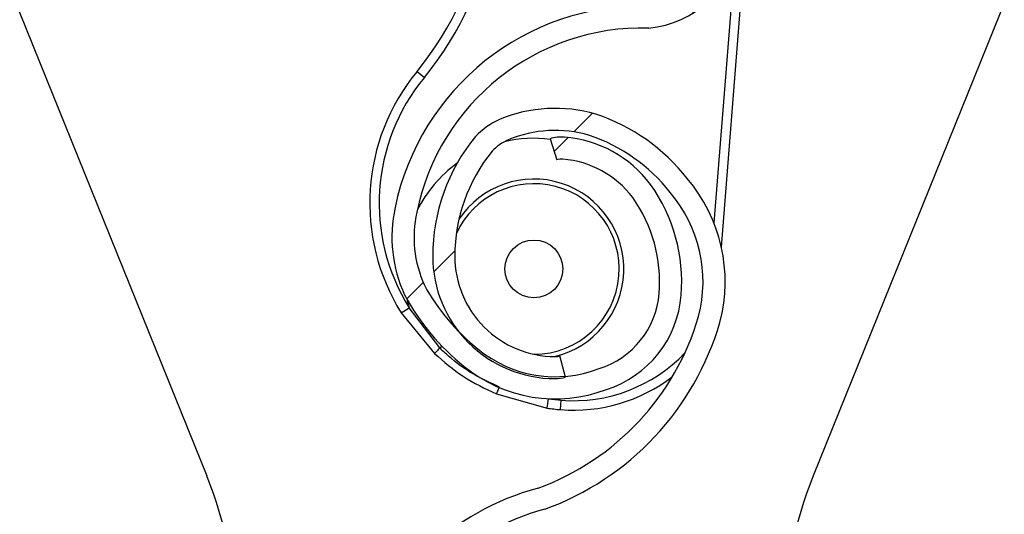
# Model space of a CAD drawing. Header units: inches. Extents: x 170 to 284, y 215 to 248.
# Tile 297 of 656: x 186.1079 to 186.2153, y 243.8662 to 243.9201. Entities that reach past the tile are written whole.
import ezdxf

# ---------------------------------------------------------------- set-up
doc = ezdxf.new("R2010")
doc.units = ezdxf.units.IN
doc.header["$LTSCALE"] = 0.25
doc.header["$MEASUREMENT"] = 0
doc.layers.add('LH BENCH MOUNT', color=7, linetype='Continuous')
pattern_1 = [(45, (176.0930244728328, 238.0091787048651), (-0.03026527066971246, 0.03026527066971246), [])]

msp = doc.modelspace()

# ---------------------------------------------------------------- hatches: boundary and pattern name
at = {"layer": 'LH BENCH MOUNT'}
h = msp.add_hatch(dxfattribs=at)
h.set_pattern_fill('ANSI31', color=256, scale=0.34241245, angle=2.8e-322, style=0)
h.set_pattern_definition([(45, (176.1263761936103, 238.0091787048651), (-0.03026527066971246, 0.03026527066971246), [])])
edge = h.paths.add_edge_path(flags=0)
edge.add_arc((186.41301658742, 243.9014011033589), 0.021400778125, 89.9999999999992, 390.52248781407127, ccw=False)
edge.add_line((186.41301658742, 243.9228018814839), (186.485779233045, 243.9228018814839))
edge.add_arc((186.485779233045, 244.3336968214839), 0.4108949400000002, 270, 450.0000000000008)
edge.add_line((186.485779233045, 244.7445917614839), (186.00212164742, 244.7445917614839))
edge.add_arc((186.00212164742, 244.7488719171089), 0.004280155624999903, 180.0000000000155, 269.9999999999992, ccw=False)
edge.add_line((185.997841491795, 244.7488719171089), (185.997841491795, 244.7916734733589))
edge.add_arc((186.00212164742, 244.7916734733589), 0.004280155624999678, 360, 540, ccw=False)
edge.add_line((186.006401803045, 244.7916734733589), (186.006401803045, 244.7488719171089))
edge.add_line((186.006401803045, 244.7488719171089), (186.003169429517, 244.7488719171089))
edge.add_line((186.003169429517, 244.7488719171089), (186.003169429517, 244.7916734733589))
edge.add_arc((186.00212164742, 244.7916734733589), 0.001047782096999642, 360, 540.0000000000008)
edge.add_line((186.001073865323, 244.7916734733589), (186.001073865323, 244.7488719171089))
edge.add_arc((186.00212164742, 244.7488719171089), 0.001047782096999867, 180, 270)
edge.add_line((186.00212164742, 244.7478241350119), (186.485779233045, 244.7478241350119))
edge.add_arc((186.485779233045, 244.3336968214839), 0.4141273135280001, 269.9999999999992, 450, ccw=False)
edge.add_line((186.485779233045, 243.9195695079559), (186.41301658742, 243.9195695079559))
edge.add_arc((186.41301658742, 243.9014011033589), 0.018168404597, 450.0000000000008, 750.5224878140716)
edge.add_arc((186.4277648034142, 243.9100962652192), 0.001047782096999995, 390.5224878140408, 495.0000000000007)
edge.add_line((186.4270239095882, 243.9108371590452), (186.4183287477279, 243.9021419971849))
edge.add_line((186.4183287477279, 243.9021419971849), (186.4160431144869, 243.9044276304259))
edge.add_line((186.4160431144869, 243.9044276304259), (186.4247382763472, 243.9131227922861))
edge.add_arc((186.4277648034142, 243.9100962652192), 0.004280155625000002, 390.522487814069, 495.0000000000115, ccw=False)
h = msp.add_hatch(dxfattribs=at)
h.set_pattern_fill('ANSI31', color=256, scale=0.34241245, angle=2.8e-322, style=0)
h.set_pattern_definition(pattern_1)
edge = h.paths.add_edge_path(flags=0)
edge.add_arc((186.1669971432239, 243.9031914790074), 0.001712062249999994, 445.455402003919, 467.6658223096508)
edge.add_line((186.1664775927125, 243.9048228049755), (186.1657450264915, 243.9071229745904))
edge.add_arc((186.1669971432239, 243.9031914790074), 0.004126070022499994, 445.4554020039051, 467.6658223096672, ccw=False)
edge.add_arc((186.1662917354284, 243.8943167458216), 0.01302879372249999, 396.9315693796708, 445.45540200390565, ccw=False)
edge.add_arc((186.1618095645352, 243.8915128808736), 0.01830194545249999, 355.45540200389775, 395.516775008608, ccw=False)
edge.add_arc((186.1683290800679, 243.8909946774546), 0.01176186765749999, 287.5962596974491, 355.45540200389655, ccw=False)
edge.add_arc((186.1662998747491, 243.8944191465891), 0.01566536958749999, 230.7124700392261, 290.88620181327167, ccw=False)
edge.add_arc((186.1721653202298, 243.9020937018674), 0.02532140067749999, 208.3096502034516, 231.4363353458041, ccw=False)
edge.add_arc((186.1635368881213, 243.896390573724), 0.01504902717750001, 167.6111203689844, 204.77005164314, ccw=False)
edge.add_arc((186.1758215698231, 243.8940745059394), 0.02754708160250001, 448.763905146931, 528.3879757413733, ccw=False)
edge.add_arc((186.1754384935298, 243.9303090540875), 0.008748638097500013, 276.4140209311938, 423.3968342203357)
edge.add_arc((186.2001763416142, 243.990892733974), 0.05672062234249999, 175.0260377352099, 248.465301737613, ccw=False)
edge.add_arc((186.3581052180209, 243.9795419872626), 0.2150521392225, 518.8814295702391, 535.6614556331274, ccw=False)
edge.add_arc((186.1840258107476, 244.0456925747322), 0.02884824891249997, 460.61424547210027, 516.869158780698, ccw=False)
edge.add_arc((186.1710761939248, 244.1014402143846), 0.0284373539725, 285.5759958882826, 339.1744695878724)
edge.add_arc((186.1835452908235, 244.0962585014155), 0.01494630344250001, 340.7468428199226, 396.0025941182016)
edge.add_arc((186.1799881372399, 244.0947207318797), 0.0187470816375, 393.4132765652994, 426.8950179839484)
edge.add_arc((186.1825893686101, 244.0993572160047), 0.0134739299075, 429.3329594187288, 467.7290477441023)
edge.add_arc((186.1805855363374, 244.1065580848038), 0.006011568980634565, 470.4379345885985, 491.1729756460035)
edge.add_arc((186.189772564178, 244.0985458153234), 0.01816498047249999, 496.3546620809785, 535.455402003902)
edge.add_arc((186.1825703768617, 244.0991182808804), 0.01094007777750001, 535.4554020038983, 625.4554020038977)
edge.add_arc((186.1818514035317, 244.0900728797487), 0.001866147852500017, 265.4554020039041, 281.0976484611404)
edge.add_line((186.182210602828, 244.0882416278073), (186.1826752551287, 244.085872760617))
edge.add_arc((186.1818514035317, 244.0900728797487), 0.004280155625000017, 265.4554020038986, 281.09764846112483, ccw=False)
edge.add_arc((186.1825703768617, 244.0991182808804), 0.01335408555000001, 175.4554020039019, 265.4554020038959, ccw=False)
edge.add_arc((186.189772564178, 244.0985458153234), 0.020578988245, 496.06676031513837, 535.4554020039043, ccw=False)
edge.add_arc((186.1805855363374, 244.1065580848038), 0.008425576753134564, 470.0330691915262, 491.9551129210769, ccw=False)
edge.add_arc((186.1825893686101, 244.0993572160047), 0.01588793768, 429.1457042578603, 467.92598269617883, ccw=False)
edge.add_arc((186.1799881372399, 244.0947207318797), 0.02116108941, 393.5599327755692, 427.0325737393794, ccw=False)
edge.add_arc((186.1835452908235, 244.0962585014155), 0.01736031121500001, 340.63565013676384, 395.8212553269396, ccw=False)
edge.add_arc((186.1710761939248, 244.1014402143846), 0.030851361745, 285.3735592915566, 339.23493959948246, ccw=False)
edge.add_arc((186.1840258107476, 244.0456925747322), 0.02643424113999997, 460.3971115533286, 516.7790151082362)
edge.add_arc((186.3581052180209, 243.9795419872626), 0.21263813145, 518.8930704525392, 535.6650915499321)
edge.add_arc((186.2001763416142, 243.990892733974), 0.05430661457, 535.0120286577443, 608.5699368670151)
edge.add_arc((186.1754384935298, 243.9303090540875), 0.01116264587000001, 275.516440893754, 423.9844891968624, ccw=False)
edge.add_arc((186.1758215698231, 243.8940745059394), 0.02513307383, 448.4268021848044, 528.4260597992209)
edge.add_arc((186.1635368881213, 243.896390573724), 0.01263501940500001, 527.5384492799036, 564.4380987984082)
edge.add_arc((186.1721653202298, 243.9020937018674), 0.022907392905, 208.499708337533, 231.4751172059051)
edge.add_arc((186.1662998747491, 243.8944191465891), 0.01325136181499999, 230.6476424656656, 291.190651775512)
edge.add_arc((186.1683290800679, 243.8909946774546), 0.009347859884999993, 287.1779261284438, 355.4554020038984)
edge.add_arc((186.1618095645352, 243.8915128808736), 0.01588793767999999, 355.4554020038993, 395.4075808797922)
edge.add_arc((186.1662917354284, 243.8943167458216), 0.01061478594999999, 397.0899033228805, 445.4554020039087)
h = msp.add_hatch(dxfattribs=at)
h.set_pattern_fill('ANSI31', color=256, scale=0.34241245, angle=2.8e-322, style=0)
h.set_pattern_definition(pattern_1)
edge = h.paths.add_edge_path(flags=0)
edge.add_arc((186.1662917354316, 243.6977719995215), 0.001712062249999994, 450.0000000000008, 472.2104203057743)
edge.add_line((186.1656445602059, 243.6993570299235), (186.1647320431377, 243.7015919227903))
edge.add_arc((186.1662917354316, 243.6977719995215), 0.004126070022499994, 449.9999999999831, 472.2104203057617, ccw=False)
edge.add_arc((186.1662917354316, 243.6888692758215), 0.01302879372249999, 401.4761673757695, 449.99999999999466, ccw=False)
edge.add_arc((186.1620458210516, 243.6857190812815), 0.01830194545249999, 360, 400.06137300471, ccw=False)
edge.add_arc((186.1685858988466, 243.6857190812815), 0.01176186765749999, 292.1408576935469, 360, ccw=False)
edge.add_arc((186.1662917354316, 243.6889719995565), 0.01566536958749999, 235.2570680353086, 295.4307998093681, ccw=False)
edge.add_arc((186.1715306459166, 243.6970871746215), 0.02532140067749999, 212.8542481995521, 235.9809333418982, ccw=False)
edge.add_arc((186.1633812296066, 243.6907183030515), 0.01504902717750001, 172.1557183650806, 209.3146496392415, ccw=False)
edge.add_arc((186.1758108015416, 243.6893828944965), 0.02754708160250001, 453.308503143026, 532.9325737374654, ccw=False)
edge.add_arc((186.1725578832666, 243.7254731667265), 0.008748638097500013, 280.9586189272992, 427.9414322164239)
edge.add_arc((186.1924176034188, 243.7878264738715), 0.05672062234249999, 179.5706357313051, 253.00989973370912, ccw=False)
edge.add_arc((186.3507493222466, 243.7890249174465), 0.2150521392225, 163.4260275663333, 180.2060536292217, ccw=False)
edge.add_arc((186.1719757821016, 243.8411743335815), 0.02884824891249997, 465.15884346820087, 521.4137567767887, ccw=False)
edge.add_arc((186.1546497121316, 243.8957206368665), 0.0284373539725, 290.1205938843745, 343.7190675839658)
edge.add_arc((186.1674901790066, 243.8915432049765), 0.01494630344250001, 345.2914408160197, 400.5471921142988)
edge.add_arc((186.1640660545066, 243.8897284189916), 0.0187470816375, 397.9578745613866, 431.4396159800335)
edge.add_arc((186.1662917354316, 243.8945564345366), 0.0134739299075, 433.877557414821, 472.2736457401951)
edge.add_arc((186.1637236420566, 243.9015758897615), 0.006011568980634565, 474.982532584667, 495.7175736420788)
edge.add_arc((186.1735166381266, 243.8943167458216), 0.01816498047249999, 500.8992600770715, 540.0000000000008)
edge.add_arc((186.1662917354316, 243.8943167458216), 0.01094007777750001, 180, 270)
edge.add_arc((186.1662917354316, 243.8852428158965), 0.001866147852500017, 270, 285.642246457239)
edge.add_line((186.1667949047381, 243.8834457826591), (186.167445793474, 243.8811211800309))
edge.add_arc((186.1662917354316, 243.8852428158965), 0.004280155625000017, 270.00000000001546, 285.6422464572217, ccw=False)
edge.add_arc((186.1662917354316, 243.8943167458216), 0.01335408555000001, 179.9999999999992, 270.00000000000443, ccw=False)
edge.add_arc((186.1735166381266, 243.8943167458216), 0.020578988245, 500.61135831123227, 540, ccw=False)
edge.add_arc((186.1637236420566, 243.9015758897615), 0.008425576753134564, 474.57766718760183, 496.4997109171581, ccw=False)
edge.add_arc((186.1662917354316, 243.8945564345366), 0.01588793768, 433.6903022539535, 472.4705806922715, ccw=False)
edge.add_arc((186.1640660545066, 243.8897284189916), 0.02116108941, 398.1045307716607, 431.57717173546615, ccw=False)
edge.add_arc((186.1674901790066, 243.8915432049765), 0.01736031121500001, 345.180248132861, 400.3658533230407, ccw=False)
edge.add_arc((186.1546497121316, 243.8957206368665), 0.030851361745, 289.9181572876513, 343.77953759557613, ccw=False)
edge.add_arc((186.1719757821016, 243.8411743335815), 0.02643424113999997, 464.9417095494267, 521.3236131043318)
edge.add_arc((186.3507493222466, 243.7890249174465), 0.21263813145, 523.4376684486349, 540.2096895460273)
edge.add_arc((186.1924176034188, 243.7878264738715), 0.05430661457, 539.5566266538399, 613.1145348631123)
edge.add_arc((186.1725578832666, 243.7254731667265), 0.01116264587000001, 280.0610388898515, 428.5290871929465, ccw=False)
edge.add_arc((186.1758108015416, 243.6893828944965), 0.02513307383, 452.9714001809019, 532.9706577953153)
edge.add_arc((186.1633812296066, 243.6907183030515), 0.01263501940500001, 532.0830472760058, 568.9826967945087)
edge.add_arc((186.1715306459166, 243.6970871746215), 0.022907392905, 213.0443063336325, 236.0197152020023)
edge.add_arc((186.1662917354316, 243.6889719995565), 0.01325136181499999, 235.1922404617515, 295.7352497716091)
edge.add_arc((186.1685858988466, 243.6857190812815), 0.009347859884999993, 291.7225241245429, 360)
edge.add_arc((186.1620458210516, 243.6857190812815), 0.01588793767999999, 360, 399.952178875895)
edge.add_arc((186.1662917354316, 243.6888692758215), 0.01061478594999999, 401.6345013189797, 450.0000000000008)

# ---------------------------------------------------------------- linework, layer by layer
for p, q in [((186.0641642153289, 244.029092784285), (186.1282991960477, 243.8703531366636)), ((186.2393491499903, 243.9814708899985), (186.1944546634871, 243.8703531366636)), ((186.1844372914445, 243.8953082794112), (186.1885221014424, 243.9466992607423)), ((186.1858738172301, 243.926345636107), (186.1836181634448, 243.8979672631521)), ((186.1512338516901, 243.914479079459), (186.1520266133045, 243.9138258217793)), ((186.1657450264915, 243.9071229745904), (186.1664775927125, 243.9048228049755)), ((186.1501114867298, 243.8896517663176), (186.1503765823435, 243.8886823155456)), ((186.1495052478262, 243.8881382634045), (186.1503765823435, 243.8886823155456)), ((186.1495052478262, 243.8881382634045), (186.1531427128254, 243.8836914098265)), ((186.1537000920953, 243.8843131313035), (186.1503765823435, 243.8886823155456)), ((186.1537000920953, 243.8843131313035), (186.1539405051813, 243.8845144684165)), ((186.167445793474, 243.8811211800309), (186.1667949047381, 243.8834457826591)), ((186.1598824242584, 243.8792886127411), (186.1654160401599, 243.8777443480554)), ((186.1654160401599, 243.8777443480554), (186.1655641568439, 243.8787608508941)), ((186.1668839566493, 243.8775792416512), (186.1669653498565, 243.8786032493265))]:
    msp.add_line(p, q, dxfattribs=at)
msp.add_circle((186.1639816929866, 243.8929235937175), 0.003155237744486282, dxfattribs=at)
for centre, radius, start, end in [((186.1754384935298, 243.9303090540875), 0.01116264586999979, 275.5164408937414, 63.9844891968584), ((186.1248084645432, 243.9362543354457), 0.03424124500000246, 320.5105257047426, 351.2267056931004), ((186.1248084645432, 243.9362543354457), 0.03526848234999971, 320.5105257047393, 351.2267056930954), ((186.1758215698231, 243.8940745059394), 0.02754708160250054, 88.76390514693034, 168.3879757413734), ((186.1758215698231, 243.8940745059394), 0.02513307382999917, 88.42680218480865, 168.4260597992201), ((186.168674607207, 243.9001074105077), 0.02259922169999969, 140.5105257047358, 211.9802236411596), ((186.168674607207, 243.9001074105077), 0.02157198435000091, 140.5105257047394, 211.9802236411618), ((186.1662917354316, 243.8945564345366), 0.01588793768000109, 73.69030225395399, 112.4705806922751), ((186.1637236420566, 243.9015758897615), 0.008425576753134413, 114.5776671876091, 136.4997109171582), ((186.1640660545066, 243.8897284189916), 0.02116108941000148, 38.10453077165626, 71.57717173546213), ((186.1735166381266, 243.8943167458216), 0.02057898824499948, 140.6113583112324, 179.9999999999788), ((186.1639816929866, 243.8929235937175), 0.01425087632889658, 82.81429854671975, 103.0736281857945), ((186.1662917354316, 243.8945564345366), 0.01347392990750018, 73.87755741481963, 112.273645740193), ((186.1669971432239, 243.9031914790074), 0.004126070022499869, 85.45540200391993, 107.6658223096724), ((186.1662917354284, 243.8943167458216), 0.01302879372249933, 36.93156937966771, 85.45540200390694), ((186.1640660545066, 243.8897284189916), 0.01874708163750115, 37.957874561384, 71.43961598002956), ((186.1637236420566, 243.9015758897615), 0.006011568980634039, 114.9825325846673, 135.7175736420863), ((186.1735166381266, 243.8943167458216), 0.01816498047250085, 140.8992600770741, 179.9999999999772), ((186.1639816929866, 243.8929235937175), 0.01425087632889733, 125.9851620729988, 153.4081518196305), ((186.1669971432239, 243.9031914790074), 0.001712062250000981, 85.45540200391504, 107.6658223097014), ((186.1662917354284, 243.8943167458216), 0.01061478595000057, 37.08990332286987, 85.45540200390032), ((186.1674901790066, 243.8915432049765), 0.01736031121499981, 345.180248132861, 40.36585332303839), ((186.1639816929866, 243.8929235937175), 0.009303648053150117, 355.4554020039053, 155.416175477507), ((186.1639816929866, 243.8929235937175), 0.009810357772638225, 283.3108550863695, 146.4767981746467), ((186.1618095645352, 243.8915128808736), 0.01830194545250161, 355.4554020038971, 35.51677500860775), ((186.1618095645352, 243.8915128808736), 0.01588793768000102, 355.4554020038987, 35.4075808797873), ((186.1674901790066, 243.8915432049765), 0.01494630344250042, 345.2914408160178, 40.54719211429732), ((186.1635368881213, 243.896390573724), 0.01504902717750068, 167.6111203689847, 204.7700516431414), ((186.1635368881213, 243.896390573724), 0.01263501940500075, 167.5384492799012, 204.438098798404), ((186.1662917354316, 243.8943167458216), 0.01335408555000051, 179.9999999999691, 270.0000000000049), ((186.1662917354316, 243.8943167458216), 0.01094007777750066, 179.9999999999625, 270), ((186.1639816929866, 243.8929235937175), 0.009303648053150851, 270.0966355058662, 355.4554020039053), ((186.1721653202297, 243.9020937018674), 0.02290739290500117, 208.4997083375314, 231.4751172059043), ((186.1721653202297, 243.9020937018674), 0.02532140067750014, 208.3096502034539, 231.4363353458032), ((186.1683290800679, 243.8909946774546), 0.009347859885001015, 287.1779261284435, 355.4554020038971), ((186.1683290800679, 243.8909946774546), 0.01176186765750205, 287.5962596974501, 355.4554020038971), ((186.1546497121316, 243.8957206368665), 0.02843735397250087, 290.1205938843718, 343.7190675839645), ((186.1546497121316, 243.8957206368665), 0.03085136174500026, 289.91815728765, 343.7795375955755), ((186.1599081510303, 243.8781868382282), 0.008721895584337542, 135.3798148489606, 140.867122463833), ((186.1662998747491, 243.8944191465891), 0.01325136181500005, 230.6476424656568, 291.1906517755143), ((186.1662917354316, 243.8852428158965), 0.001866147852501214, 270, 285.6422464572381), ((186.1682947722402, 243.895328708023), 0.01677821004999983, 265.4554020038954, 316.4337725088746), ((186.1662998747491, 243.8944191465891), 0.01566536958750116, 230.7124700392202, 290.8862018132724), ((186.1662917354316, 243.8852428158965), 0.004280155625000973, 270.0000000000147, 285.6422464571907), ((186.1682947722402, 243.895328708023), 0.0178054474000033, 265.4554020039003, 307.2618169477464), ((186.1525622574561, 243.88305394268), 0.008231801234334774, 332.7797244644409, 338.1421977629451), ((186.168674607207, 243.9001074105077), 0.02157198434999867, 261.7096610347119, 265.4554020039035), ((186.168674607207, 243.9001074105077), 0.02259922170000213, 261.7096610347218, 265.4554020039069), ((186.0886142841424, 243.8543193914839), 0.04280155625, 0, 21.99999999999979), ((186.2341395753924, 243.8543193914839), 0.04280155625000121, 158.0000000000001, 179.9999999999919), ((186.1719757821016, 243.8411743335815), 0.02884824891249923, 105.1588434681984, 161.4137567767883), ((186.1719757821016, 243.8411743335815), 0.02643424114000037, 104.9417095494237, 161.3236131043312)]:
    msp.add_arc(centre, radius, start, end, dxfattribs=at)
for points, knots in [([(186.1531427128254, 243.8836914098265), (186.1541496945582, 243.8828201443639), (186.1561971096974, 243.8810486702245), (186.1586406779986, 243.8798816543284), (186.1598824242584, 243.8792886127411)], [0, 0, 0, 0, 0.4918307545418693, 1, 1, 1, 1]), ([(186.1602278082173, 243.88004882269), (186.1592512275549, 243.8804909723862), (186.1572697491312, 243.8813880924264), (186.1551414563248, 243.882946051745), (186.1540213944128, 243.8840083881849), (186.1537000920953, 243.8843131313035)], [0, 0, 0, 0, 0.4093476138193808, 0.8305647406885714, 1, 1, 1, 1])]:
    msp.add_open_spline(points, degree=3, knots=knots, dxfattribs=at)

doc.saveas('drawing.dxf')
